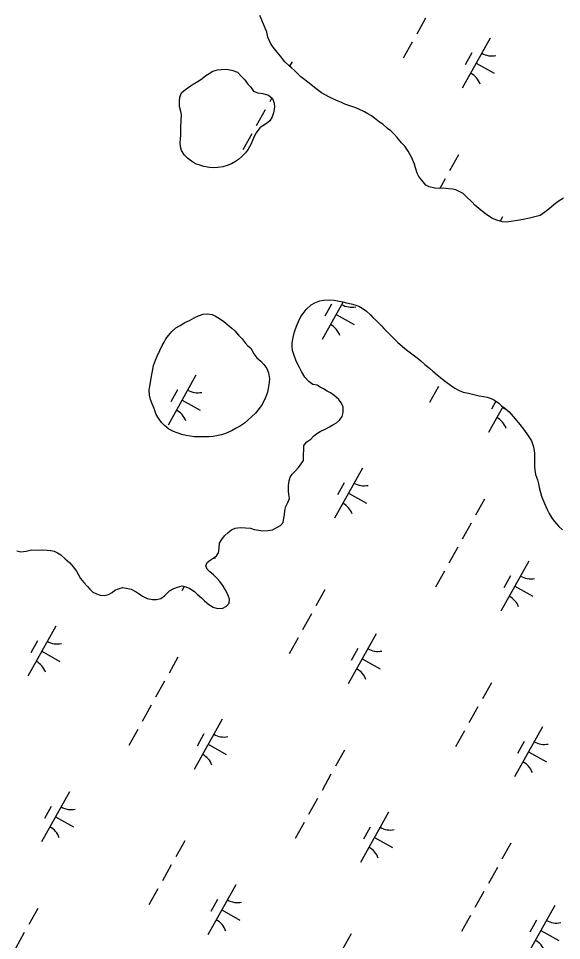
# Model space of a CAD drawing. Extents: x 3923531 to 3943530, y 207391 to 229799.
# Drawn here: x 3930894 to 3931368, y 219057 to 219861 of the extents above; entities that cross this region are included whole.
import ezdxf

# ---------------------------------------------------------------- set-up
doc = ezdxf.new("R2010")
doc.units = 0
doc.layers.add('V-WETL-SWMP', color=7, linetype='Continuous')

msp = doc.modelspace()

# ---------------------------------------------------------------- linework, layer by layer
at = {"layer": 'V-WETL-SWMP'}
for p, q in [((3931106.08, 219861.2), (3931104.85, 219864.02)), ((3931107.16, 219858.34), (3931106.08, 219861.2)), ((3931249.54, 219861.46), (3931241.74, 219847.49)), ((3931108.86, 219854.29), (3931107.16, 219858.34)), ((3931110.91, 219849.28), (3931108.86, 219854.29)), ((3931111.97, 219844.92), (3931110.91, 219849.28)), ((3931114.25, 219839.71), (3931111.97, 219844.92)), ((3931305.93, 219844.04), (3931281.54, 219800.39)), ((3931116.51, 219836.25), (3931114.25, 219839.71)), ((3931120.02, 219831.98), (3931116.51, 219836.25)), ((3931237.84, 219840.5), (3931230.04, 219826.54)), ((3931122.88, 219828.38), (3931120.02, 219831.98)), ((3931124.67, 219825.95), (3931122.88, 219828.38)), ((3931289.93, 219831.22), (3931284.07, 219820.74)), ((3931126.7, 219823.56), (3931124.67, 219825.95)), ((3931130.15, 219820.32), (3931126.7, 219823.56)), ((3931132.38, 219818.12), (3931130.15, 219820.32)), ((3931132.97, 219823.49), (3931130.83, 219819.65)), ((3931293.74, 219822.22), (3931309.45, 219813.44)), ((3931135.21, 219815.91), (3931132.38, 219818.12)), ((3931138.42, 219812.67), (3931135.21, 219815.91)), ((3931140.61, 219810.44), (3931138.42, 219812.67)), ((3931143.05, 219808.63), (3931140.61, 219810.44)), ((3931146.66, 219805.78), (3931143.05, 219808.63)), ((3931149.49, 219803.58), (3931146.66, 219805.78)), ((3931153.96, 219799.89), (3931149.49, 219803.58)), ((3931158.79, 219796.52), (3931153.96, 219799.89)), ((3931165.55, 219792.57), (3931158.79, 219796.52)), ((3931115.36, 219791.95), (3931113.46, 219788.57)), ((3931168.51, 219791.23), (3931165.55, 219792.57)), ((3931173.12, 219789.25), (3931168.51, 219791.23)), ((3931176.07, 219787.91), (3931173.12, 219789.25)), ((3931179.02, 219786.58), (3931176.07, 219787.91)), ((3931109.56, 219781.58), (3931101.76, 219767.62)), ((3931184.15, 219784.94), (3931179.02, 219786.58)), ((3931187.74, 219783.56), (3931184.15, 219784.94)), ((3931191.13, 219782.22), (3931187.74, 219783.56)), ((3931196.32, 219779.83), (3931191.13, 219782.22)), ((3931199.08, 219778.14), (3931196.32, 219779.83)), ((3931202.26, 219776.36), (3931199.08, 219778.14)), ((3931206.46, 219773.19), (3931202.26, 219776.36)), ((3931209.17, 219770.91), (3931206.46, 219773.19)), ((3931212.08, 219768.98), (3931209.17, 219770.91)), ((3931216.24, 219765.42), (3931212.08, 219768.98)), ((3931219.18, 219763.29), (3931216.24, 219765.42)), ((3931221.96, 219760.37), (3931219.18, 219763.29)), ((3931097.86, 219760.63), (3931090.05, 219746.66)), ((3931224.7, 219757.61), (3931221.96, 219760.37)), ((3931228.61, 219752.94), (3931224.7, 219757.61)), ((3931231.31, 219749.83), (3931228.61, 219752.94)), ((3931234.31, 219745.49), (3931231.31, 219749.83)), ((3931237.26, 219740.23), (3931234.31, 219745.49)), ((3931239.85, 219734.11), (3931237.26, 219740.23)), ((3931278.19, 219742.36), (3931270.38, 219728.39)), ((3931240.73, 219731.1), (3931239.85, 219734.11)), ((3931242.22, 219726.45), (3931240.73, 219731.1)), ((3931243.7, 219723.43), (3931242.22, 219726.45)), ((3931247.33, 219718.68), (3931243.7, 219723.43)), ((3931249.83, 219716.01), (3931247.33, 219718.68)), ((3931252.5, 219714.36), (3931249.83, 219716.01)), ((3931266.48, 219721.41), (3931261.83, 219713.09)), ((3931257.68, 219713.39), (3931252.5, 219714.36)), ((3931261.39, 219713.08), (3931257.68, 219713.39)), ((3931264.88, 219713.16), (3931261.39, 219713.08)), ((3931269.62, 219712.79), (3931264.88, 219713.16)), ((3931272.94, 219712.52), (3931269.62, 219712.79)), ((3931276.02, 219711.98), (3931272.94, 219712.52)), ((3931282.36, 219708.55), (3931276.02, 219711.98)), ((3931284.59, 219706.43), (3931282.36, 219708.55)), ((3931290.15, 219700.99), (3931284.59, 219706.43)), ((3931292.5, 219698.59), (3931290.15, 219700.99)), ((3931295.83, 219695.59), (3931292.5, 219698.59)), ((3931361.55, 219698.87), (3931357.15, 219694.95)), ((3931365.14, 219701.8), (3931361.55, 219698.87)), ((3931369.92, 219704.52), (3931365.14, 219701.8)), ((3931300.54, 219691.78), (3931295.83, 219695.59)), ((3931303.68, 219689.37), (3931300.54, 219691.78)), ((3931353.57, 219692.42), (3931349.38, 219689.5)), ((3931357.15, 219694.95), (3931353.57, 219692.42)), ((3931308.01, 219686.76), (3931303.68, 219689.37)), ((3931311.55, 219685.34), (3931308.01, 219686.76)), ((3931316.48, 219683.9), (3931311.55, 219685.34)), ((3931316.74, 219688.27), (3931314.6, 219684.45)), ((3931320.44, 219683.66), (3931316.48, 219683.9)), ((3931325.79, 219684.4), (3931320.44, 219683.66)), ((3931329.75, 219685.15), (3931325.79, 219684.4)), ((3931334.51, 219686.09), (3931329.75, 219685.15)), ((3931340.06, 219687.22), (3931334.51, 219686.09)), ((3931344.82, 219688.16), (3931340.06, 219687.22)), ((3931349.38, 219689.5), (3931344.82, 219688.16)), ((3931145.19, 219607.38), (3931149.59, 219611.49)), ((3931149.59, 219611.49), (3931152.97, 219613.43)), ((3931152.97, 219613.43), (3931157.14, 219614.97)), ((3931157.14, 219614.97), (3931160.31, 219615.53)), ((3931177.48, 219614.12), (3931159.15, 219581.31)), ((3931160.31, 219615.53), (3931165.46, 219615.87)), ((3931167.53, 219612.13), (3931161.68, 219601.66)), ((3931165.46, 219615.87), (3931169.81, 219615.63)), ((3931169.81, 219615.63), (3931172.77, 219615.01)), ((3931172.77, 219615.01), (3931177.31, 219614.17)), ((3931177.31, 219614.17), (3931180.47, 219613.34)), ((3931180.47, 219613.34), (3931184.42, 219612.51)), ((3931184.42, 219612.51), (3931187.77, 219611.68)), ((3931187.77, 219611.68), (3931191.12, 219610.46)), ((3931191.12, 219610.46), (3931194.27, 219608.65)), ((3931140.78, 219601.29), (3931142.58, 219604.04)), ((3931142.58, 219604.04), (3931145.19, 219607.38)), ((3931171.34, 219603.13), (3931187.06, 219594.35)), ((3931194.27, 219608.65), (3931198, 219606.04)), ((3931198, 219606.04), (3931201.33, 219602.84)), ((3931201.33, 219602.84), (3931203.48, 219600.64)), ((3931136.93, 219593.02), (3931138.55, 219596.96)), ((3931138.55, 219596.96), (3931140.78, 219601.29)), ((3931203.48, 219600.64), (3931206.03, 219598.24)), ((3931206.03, 219598.24), (3931210.92, 219593.24)), ((3931134.06, 219583.16), (3931135.1, 219587.9)), ((3931135.1, 219587.9), (3931136.93, 219593.02)), ((3931210.92, 219593.24), (3931213.08, 219591.05)), ((3931213.08, 219591.05), (3931216.99, 219587.05)), ((3931216.99, 219587.05), (3931220.32, 219583.65)), ((3931132.99, 219575.26), (3931133.22, 219578.42)), ((3931133.22, 219578.42), (3931134.06, 219583.16)), ((3931220.32, 219583.65), (3931222.86, 219581.05)), ((3931222.86, 219581.05), (3931225.21, 219578.65)), ((3931225.21, 219578.65), (3931228.94, 219575.45)), ((3931133.35, 219571.69), (3931132.99, 219575.26)), ((3931134.5, 219568.12), (3931133.35, 219571.69)), ((3931228.94, 219575.45), (3931231.49, 219573.45)), ((3931231.49, 219573.45), (3931235.22, 219570.44)), ((3931235.22, 219570.44), (3931238.75, 219567.83)), ((3931136.23, 219563.35), (3931134.5, 219568.12)), ((3931137.97, 219559.58), (3931136.23, 219563.35)), ((3931238.75, 219567.83), (3931242.29, 219565.22)), ((3931242.29, 219565.22), (3931245.23, 219562.62)), ((3931245.23, 219562.62), (3931248.95, 219559.61)), ((3931139.53, 219556.99), (3931137.97, 219559.58)), ((3931141.27, 219553.41), (3931139.53, 219556.99)), ((3931248.95, 219559.61), (3931252.88, 219556.21)), ((3931252.88, 219556.21), (3931255.82, 219553.81)), ((3931255.82, 219553.81), (3931259.54, 219550.6)), ((3931049.13, 219550.31), (3931024.74, 219506.66)), ((3931143.99, 219548.44), (3931141.27, 219553.41)), ((3931147.71, 219544.64), (3931143.99, 219548.44)), ((3931259.54, 219550.6), (3931262.49, 219548.2)), ((3931262.49, 219548.2), (3931265.82, 219545.59)), ((3931265.82, 219545.59), (3931268.97, 219543.38)), ((3931151.24, 219542.03), (3931147.71, 219544.64)), ((3931154.8, 219541.4), (3931151.24, 219542.03)), ((3931157.55, 219539.79), (3931154.8, 219541.4)), ((3931160.5, 219538.18), (3931157.55, 219539.79)), ((3931163.65, 219536.36), (3931160.5, 219538.18)), ((3931260.66, 219540.3), (3931252.86, 219526.33)), ((3931268.97, 219543.38), (3931271.32, 219541.38)), ((3931271.32, 219541.38), (3931275.05, 219538.77)), ((3931275.05, 219538.77), (3931278.79, 219536.95)), ((3931033.13, 219537.49), (3931027.28, 219527.01)), ((3931166.4, 219534.95), (3931163.65, 219536.36)), ((3931169.74, 219532.34), (3931166.4, 219534.95)), ((3931173.86, 219528.94), (3931169.74, 219532.34)), ((3931278.79, 219536.95), (3931282.34, 219535.53)), ((3931282.34, 219535.53), (3931286.88, 219534.49)), ((3931286.88, 219534.49), (3931291.61, 219533.45)), ((3931291.61, 219533.45), (3931296.35, 219532.22)), ((3931296.35, 219532.22), (3931300.1, 219531.59)), ((3931300.1, 219531.59), (3931303.26, 219530.96)), ((3931303.26, 219530.96), (3931306.81, 219529.74)), ((3931306.81, 219529.74), (3931309.56, 219528.32)), ((3931036.94, 219528.49), (3931052.65, 219519.71)), ((3931176.39, 219525.15), (3931173.86, 219528.94)), ((3931177.54, 219522.17), (3931176.39, 219525.15)), ((3931177.5, 219517.62), (3931177.54, 219522.17)), ((3931316.91, 219522.65), (3931304.36, 219500.18)), ((3931310.77, 219527.48), (3931306.89, 219520.53)), ((3931309.56, 219528.32), (3931313.3, 219525.71)), ((3931313.3, 219525.71), (3931315.84, 219523.51)), ((3931315.84, 219523.51), (3931318.59, 219521.31)), ((3931316.56, 219522.01), (3931320.34, 219519.89)), ((3931174.46, 219510.93), (3931176.67, 219514.27)), ((3931176.67, 219514.27), (3931177.5, 219517.62)), ((3931318.59, 219521.31), (3931322.32, 219518.3)), ((3931322.32, 219518.3), (3931326.04, 219514.3)), ((3931326.04, 219514.3), (3931329.16, 219510.51)), ((3931165.7, 219505.28), (3931168.48, 219506.83)), ((3931168.48, 219506.83), (3931171.67, 219508.78)), ((3931171.67, 219508.78), (3931174.46, 219510.93)), ((3931329.16, 219510.51), (3931331.7, 219507.12)), ((3931331.7, 219507.12), (3931334.82, 219503.13)), ((3931151.76, 219496.92), (3931154.56, 219499.46)), ((3931154.56, 219499.46), (3931157.54, 219501.01)), ((3931157.54, 219501.01), (3931161.92, 219503.14)), ((3931161.92, 219503.14), (3931165.7, 219505.28)), ((3931334.82, 219503.13), (3931337.95, 219499.15)), ((3931337.95, 219499.15), (3931339.7, 219496.36)), ((3931143.17, 219488.9), (3931145.98, 219492.03)), ((3931145.98, 219492.03), (3931149.36, 219494.37)), ((3931149.36, 219494.37), (3931151.76, 219496.92)), ((3931339.7, 219496.36), (3931341.84, 219492.97)), ((3931341.84, 219492.97), (3931343.76, 219487.61)), ((3931143.09, 219480.79), (3931143.14, 219485.53)), ((3931143.14, 219485.53), (3931143.17, 219488.9)), ((3931343.76, 219487.61), (3931344.5, 219482.06)), ((3931344.5, 219482.06), (3931344.65, 219478.11)), ((3931141.03, 219472.89), (3931143.04, 219475.84)), ((3931143.04, 219475.84), (3931143.09, 219480.79)), ((3931344.62, 219474.94), (3931344.58, 219470.59)), ((3931344.65, 219478.11), (3931344.62, 219474.94)), ((3931133.02, 219463.88), (3931135.62, 219466.62)), ((3931135.62, 219466.62), (3931138.62, 219469.56)), ((3931138.62, 219469.56), (3931141.03, 219472.89)), ((3931194.34, 219469.19), (3931169.96, 219425.54)), ((3931344.58, 219470.59), (3931344.94, 219467.42)), ((3931344.94, 219467.42), (3931345.49, 219463.66)), ((3931129.95, 219454.02), (3931130.39, 219458.17)), ((3931130.39, 219458.17), (3931131.21, 219461.13)), ((3931131.21, 219461.13), (3931133.02, 219463.88)), ((3931345.49, 219463.66), (3931347.03, 219458.89)), ((3931347.03, 219458.89), (3931347.98, 219455.32)), ((3931129.9, 219449.27), (3931129.95, 219454.02)), ((3931130.27, 219446.1), (3931129.9, 219449.27)), ((3931178.34, 219456.36), (3931172.49, 219445.89)), ((3931347.98, 219455.32), (3931348.74, 219452.15)), ((3931348.74, 219452.15), (3931349.88, 219447.78)), ((3931129.4, 219439.18), (3931130.63, 219442.73)), ((3931130.63, 219442.73), (3931130.27, 219446.1)), ((3931182.15, 219447.36), (3931197.86, 219438.58)), ((3931301.01, 219442.15), (3931293.2, 219428.19)), ((3931349.88, 219447.78), (3931350.64, 219444.61)), ((3931350.64, 219444.61), (3931353.14, 219438.25)), ((3931126.76, 219432.29), (3931127.59, 219435.64)), ((3931127.59, 219435.64), (3931129.4, 219439.18)), ((3931353.14, 219438.25), (3931355.46, 219433.09)), ((3931355.46, 219433.09), (3931357.41, 219429.7)), ((3931125.27, 219421.62), (3931125.9, 219425.37)), ((3931125.9, 219425.37), (3931126.33, 219428.53)), ((3931126.33, 219428.53), (3931126.76, 219432.29)), ((3931357.41, 219429.7), (3931359.93, 219425.32)), ((3931359.93, 219425.32), (3931362.08, 219422.53)), ((3931083.47, 219416.71), (3931087.83, 219417.26)), ((3931087.83, 219417.26), (3931092.38, 219417.21)), ((3931092.38, 219417.21), (3931096.73, 219416.77)), ((3931115.9, 219415.39), (3931119.09, 219417.13)), ((3931119.09, 219417.13), (3931122.86, 219419.07)), ((3931122.86, 219419.07), (3931125.27, 219421.62)), ((3931289.3, 219421.2), (3931281.5, 219407.23)), ((3931362.08, 219422.53), (3931365.8, 219418.34)), ((3931365.8, 219418.34), (3931368.93, 219415.34)), ((3931071.7, 219406.94), (3931074.1, 219410.08)), ((3931074.1, 219410.08), (3931077.1, 219413.02)), ((3931077.1, 219413.02), (3931080.09, 219415.36)), ((3931080.09, 219415.36), (3931083.47, 219416.71)), ((3931096.73, 219416.77), (3931099.88, 219415.75)), ((3931099.88, 219415.75), (3931104.03, 219414.92)), ((3931104.03, 219414.92), (3931107.58, 219414.48)), ((3931107.58, 219414.48), (3931111.94, 219414.83)), ((3931111.94, 219414.83), (3931115.9, 219415.39)), ((3931069.25, 219399.45), (3931069.69, 219403.8)), ((3931069.69, 219403.8), (3931071.7, 219406.94)), ((3930892.95, 219396.92), (3930896.31, 219396.1)), ((3930896.31, 219396.1), (3930901.06, 219396.84)), ((3930901.06, 219396.84), (3930906.02, 219397.78)), ((3930906.02, 219397.78), (3930911.56, 219397.72)), ((3930911.56, 219397.72), (3930914.92, 219397.88)), ((3930914.92, 219397.88), (3930919.27, 219397.64)), ((3930919.27, 219397.64), (3930922.43, 219397.21)), ((3930922.43, 219397.21), (3930925.39, 219396.59)), ((3930925.39, 219396.59), (3930928.15, 219395.37)), ((3930928.15, 219395.37), (3930931.3, 219393.56)), ((3930931.3, 219393.56), (3930935.02, 219390.16)), ((3931064.01, 219390.6), (3931067, 219392.75)), ((3931067, 219392.75), (3931068.81, 219395.3)), ((3931068.81, 219395.3), (3931069.25, 219399.45)), ((3931277.6, 219400.25), (3931269.79, 219386.28)), ((3930935.02, 219390.16), (3930938.94, 219386.55)), ((3930938.94, 219386.55), (3930942.07, 219383.16)), ((3931057.81, 219383.94), (3931059.03, 219386.89)), ((3931059.03, 219386.89), (3931061.42, 219388.85)), ((3931061.42, 219388.85), (3931064.01, 219390.6)), ((3931339.56, 219388.06), (3931315.17, 219344.41)), ((3930942.07, 219383.16), (3930944.99, 219379.17)), ((3930944.99, 219379.17), (3930946.74, 219376.19)), ((3931058.97, 219381.16), (3931057.81, 219383.94)), ((3931061.31, 219378.56), (3931058.97, 219381.16)), ((3931064.46, 219376.15), (3931061.31, 219378.56)), ((3931265.89, 219379.3), (3931258.09, 219365.33)), ((3930946.74, 219376.19), (3930948.49, 219373)), ((3930948.49, 219373), (3930951.22, 219369.41)), ((3930951.22, 219369.41), (3930954.35, 219365.82)), ((3931067.39, 219373.16), (3931064.46, 219376.15)), ((3931069.74, 219370.56), (3931067.39, 219373.16)), ((3931072.67, 219366.77), (3931069.74, 219370.56)), ((3931323.55, 219375.24), (3931317.7, 219364.76)), ((3930954.35, 219365.82), (3930956.51, 219363.62)), ((3930956.51, 219363.62), (3930959.25, 219361.02)), ((3930959.25, 219361.02), (3930962.4, 219359.41)), ((3930972.68, 219358.9), (3930975.86, 219360.65)), ((3930975.86, 219360.65), (3930978.46, 219362.6)), ((3930978.46, 219362.6), (3930981.63, 219363.95)), ((3930981.63, 219363.95), (3930985.4, 219364.9)), ((3930985.4, 219364.9), (3930989.75, 219364.27)), ((3930989.75, 219364.27), (3930992.71, 219363.64)), ((3930992.71, 219363.64), (3930997.04, 219361.22)), ((3930997.04, 219361.22), (3930999.59, 219359.61)), ((3931023.93, 219359.96), (3931026.13, 219362.11)), ((3931026.13, 219362.11), (3931029.71, 219364.25)), ((3931029.71, 219364.25), (3931033.09, 219365.4)), ((3931033.09, 219365.4), (3931037.05, 219366.35)), ((3931038.86, 219365.99), (3931036.76, 219362.22)), ((3931037.05, 219366.35), (3931040.21, 219365.72)), ((3931040.21, 219365.72), (3931043.76, 219364.3)), ((3931043.76, 219364.3), (3931047.88, 219361.49)), ((3931047.88, 219361.49), (3931050.23, 219359.29)), ((3931074.61, 219363.39), (3931072.67, 219366.77)), ((3931076.75, 219359.41), (3931074.61, 219363.39)), ((3931161.68, 219363.11), (3931153.87, 219349.15)), ((3931327.36, 219366.24), (3931343.08, 219357.46)), ((3930962.4, 219359.41), (3930965.55, 219358.38)), ((3930965.55, 219358.38), (3930969.11, 219357.95)), ((3930969.11, 219357.95), (3930972.68, 219358.9)), ((3930999.59, 219359.61), (3931002.34, 219357.61)), ((3931002.34, 219357.61), (3931006.67, 219355.58)), ((3931006.67, 219355.58), (3931011.21, 219354.55)), ((3931011.21, 219354.55), (3931014.57, 219354.51)), ((3931014.57, 219354.51), (3931018.34, 219355.46)), ((3931018.34, 219355.46), (3931021.73, 219357.8)), ((3931021.73, 219357.8), (3931023.93, 219359.96)), ((3931050.23, 219359.29), (3931053.96, 219355.89)), ((3931053.96, 219355.89), (3931056.5, 219353.49)), ((3931056.5, 219353.49), (3931060.43, 219350.28)), ((3931078.28, 219354.84), (3931076.75, 219359.41)), ((3931078.24, 219351.28), (3931078.28, 219354.84)), ((3931060.43, 219350.28), (3931064.16, 219347.87)), ((3931064.16, 219347.87), (3931067.91, 219346.84)), ((3931067.91, 219346.84), (3931072.66, 219346.99)), ((3931072.66, 219346.99), (3931075.65, 219348.74)), ((3931075.65, 219348.74), (3931078.24, 219351.28)), ((3931149.97, 219342.16), (3931142.17, 219328.19)), ((3930926.74, 219331.23), (3930902.35, 219287.58)), ((3931138.27, 219321.21), (3931130.46, 219307.24)), ((3931206.36, 219324.75), (3931181.97, 219281.1)), ((3930910.74, 219318.4), (3930904.88, 219307.93)), ((3930914.54, 219309.4), (3930930.26, 219300.62)), ((3931190.35, 219311.92), (3931184.5, 219301.45)), ((3931033.4, 219304.19), (3931025.6, 219290.23)), ((3931194.16, 219302.92), (3931209.88, 219294.14)), ((3931021.7, 219283.24), (3931013.89, 219269.27)), ((3931306.89, 219281.99), (3931299.09, 219268.02)), ((3931009.99, 219262.29), (3931002.19, 219248.32)), ((3931295.19, 219261.04), (3931287.38, 219247.07)), ((3931071.95, 219250.1), (3931047.57, 219206.45)), ((3930998.29, 219241.34), (3930990.48, 219227.37)), ((3931283.48, 219240.09), (3931275.68, 219226.12)), ((3931351.57, 219243.62), (3931327.18, 219199.97)), ((3931055.95, 219237.28), (3931050.1, 219226.8)), ((3931059.76, 219228.28), (3931075.47, 219219.5)), ((3931335.57, 219230.8), (3931329.72, 219220.32)), ((3931178.61, 219223.07), (3931170.81, 219209.1)), ((3931339.38, 219221.8), (3931355.09, 219213.02)), ((3931166.91, 219202.12), (3931159.11, 219188.15)), ((3930938.75, 219186.79), (3930914.36, 219143.14)), ((3931155.2, 219181.17), (3931147.4, 219167.2)), ((3930922.75, 219173.96), (3930916.9, 219163.49)), ((3931217.16, 219168.98), (3931192.78, 219125.33)), ((3930926.56, 219164.96), (3930942.27, 219156.18)), ((3931143.5, 219160.21), (3931135.7, 219146.25)), ((3931201.16, 219156.15), (3931195.31, 219145.68)), ((3931039.29, 219144.03), (3931031.48, 219130.06)), ((3931204.97, 219147.15), (3931220.69, 219138.37)), ((3931323.83, 219141.95), (3931316.03, 219127.98)), ((3931027.58, 219123.08), (3931019.78, 219109.11)), ((3931312.12, 219120.99), (3931304.32, 219107.03)), ((3931083.96, 219105.66), (3931059.58, 219062.01)), ((3931015.88, 219102.13), (3931008.07, 219088.16)), ((3931300.42, 219100.04), (3931292.62, 219086.07)), ((3931067.96, 219092.84), (3931062.11, 219082.36)), ((3931362.38, 219087.85), (3931337.99, 219044.2)), ((3930911.01, 219085.11), (3930903.21, 219071.14)), ((3931071.77, 219083.84), (3931087.49, 219075.06)), ((3931288.71, 219079.09), (3931280.91, 219065.12)), ((3931346.38, 219075.03), (3931340.52, 219064.55)), ((3930899.3, 219064.16), (3930891.5, 219050.19)), ((3931350.19, 219066.03), (3931365.9, 219057.25)), ((3931184.5, 219062.91), (3931176.7, 219048.94))]:
    msp.add_line(p, q, dxfattribs=at)
for points in [[(3931096.85, 219801.55), (3931099.23, 219797.9), (3931103.04, 219796.45), (3931107.47, 219795.8), (3931112.49, 219794.54), (3931115.89, 219791.48), (3931117.25, 219787.43), (3931117.62, 219783.8), (3931116.76, 219778.98), (3931115.52, 219775.57), (3931113.47, 219772.16), (3931110.62, 219769.57), (3931107.58, 219767.79), (3931104.74, 219765.81), (3931101.68, 219761.61), (3931100.24, 219758.8), (3931098.58, 219754.79), (3931096.94, 219751.38), (3931094.68, 219747.18), (3931092.23, 219744.18), (3931089.17, 219740.99), (3931086.12, 219738.2), (3931083.69, 219736.41), (3931080.24, 219734.63), (3931076.4, 219733.06), (3931072.56, 219731.89), (3931068.12, 219731.33), (3931064.09, 219731.17), (3931061.07, 219731.41), (3931056.04, 219732.26), (3931052.63, 219733.31), (3931048.81, 219734.55), (3931045.21, 219736.81), (3931041.61, 219739.46), (3931039.22, 219742.11), (3931036.44, 219746.17), (3931035.67, 219749.2), (3931035.31, 219753.03), (3931035.54, 219756.05), (3931035.78, 219759.87), (3931036.01, 219762.89), (3931036.05, 219766.92), (3931036.31, 219772.36), (3931036.36, 219777.19), (3931035.79, 219780.22), (3931034.83, 219784.46), (3931034.67, 219788.89), (3931035.11, 219792.52), (3931036.56, 219796.33), (3931038.8, 219798.52), (3931043.06, 219801.7), (3931046.71, 219804.08), (3931051.58, 219806.85), (3931054.62, 219809.04), (3931057.87, 219811.62), (3931060.51, 219813.21), (3931063.75, 219815.19), (3931068, 219816.55), (3931071.02, 219816.92), (3931075.46, 219817.08), (3931080.48, 219816.22), (3931085.3, 219814.56), (3931088.49, 219811.1), (3931091.68, 219807.64), (3931094.46, 219803.99)], [(3931094.52, 219575.94), (3931097.11, 219573.69), (3931099.68, 219568.83), (3931102.26, 219565.38), (3931105.66, 219562.32), (3931108.45, 219559.47), (3931110.83, 219556.02), (3931112.4, 219552.38), (3931113.15, 219547.14), (3931112.92, 219543.71), (3931112.26, 219538.68), (3931111.42, 219535.27), (3931109.76, 219530.85), (3931108.32, 219527.44), (3931106.26, 219523.64), (3931104.22, 219521.04), (3931100.96, 219517.04), (3931097.91, 219514.26), (3931094.45, 219510.87), (3931091.4, 219508.48), (3931087.14, 219505.5), (3931084.3, 219503.92), (3931080.65, 219501.94), (3931077.62, 219500.56), (3931074.18, 219498.99), (3931071.15, 219498.21), (3931067.31, 219497.25), (3931064.28, 219496.67), (3931060.25, 219496.31), (3931055.01, 219496.37), (3931051.79, 219496.4), (3931047.56, 219496.44), (3931044.34, 219496.88), (3931040.52, 219497.73), (3931036.9, 219498.37), (3931032.69, 219499.82), (3931029.47, 219501.06), (3931025.47, 219503.12), (3931021.67, 219506.38), (3931019.08, 219509.03), (3931016.5, 219512.68), (3931014.52, 219515.92), (3931012.56, 219521.18), (3931010.99, 219525.23), (3931009.42, 219529.07), (3931008.65, 219532.91), (3931008.29, 219537.14), (3931008.73, 219540.56), (3931009.79, 219545.59), (3931010.23, 219549.41), (3931011.08, 219553.83), (3931012.14, 219558.66), (3931013.8, 219563.27), (3931015.25, 219566.68), (3931017.71, 219571.7), (3931019.57, 219576.11), (3931021.42, 219579.11), (3931022.86, 219581.92), (3931025.3, 219584.71), (3931028.16, 219588.31), (3931031.42, 219591.5), (3931035.27, 219593.67), (3931039.52, 219596.05), (3931043.37, 219598.02), (3931047.62, 219600.19), (3931051.27, 219601.97), (3931055.51, 219603.34), (3931058.94, 219603.7), (3931063.17, 219603.05), (3931066.17, 219601.61), (3931069.78, 219599.56), (3931073.58, 219596.9), (3931076.97, 219594.05), (3931080.57, 219591.19), (3931082.96, 219588.75), (3931086.35, 219585.09), (3931089.54, 219581.83), (3931092.12, 219578.38)]]:
    msp.add_lwpolyline(points, close=True, dxfattribs=at)
for centre, start, end in [((3931307.41, 219846.21), 240.03808, 281.58174), ((3931280.47, 219797.99), 20.03808, 61.58174), ((3931185.02, 219627.13), 240.03808, 281.58174), ((3931158.08, 219578.9), 20.03808, 61.58174), ((3931050.62, 219552.48), 240.03808, 281.58174), ((3931023.67, 219504.26), 20.03808, 61.58174), ((3931303.29, 219497.78), 20.03808, 61.58174), ((3931195.83, 219471.36), 240.03808, 281.58174), ((3931168.89, 219423.13), 20.03808, 61.58174), ((3931062.63, 219408.05), 273.83437, 281.58174), ((3931341.04, 219390.23), 240.03808, 281.58174), ((3931314.1, 219342.01), 20.03808, 61.58174), ((3930928.22, 219333.4), 240.03808, 281.58174), ((3931207.84, 219326.92), 240.03808, 281.58174), ((3930901.28, 219285.17), 20.03808, 61.58174), ((3931180.9, 219278.69), 20.03808, 61.58174), ((3931073.44, 219252.27), 240.03808, 281.58174), ((3931353.06, 219245.8), 240.03808, 281.58174), ((3931046.49, 219204.05), 20.03808, 61.58174), ((3931326.11, 219197.57), 20.03808, 61.58174), ((3930940.24, 219188.96), 240.03808, 281.58174), ((3930913.29, 219140.73), 20.03808, 61.58174), ((3931218.65, 219171.15), 240.03808, 281.58174), ((3931191.71, 219122.92), 20.03808, 61.58174), ((3931085.45, 219107.84), 240.03808, 281.58174), ((3931058.51, 219059.61), 20.03808, 61.58174), ((3931363.86, 219090.03), 240.03808, 281.58174), ((3931336.92, 219041.8), 20.03808, 61.58174)]:
    msp.add_arc(centre, 17.62, start, end, dxfattribs=at)

doc.saveas('drawing.dxf')
